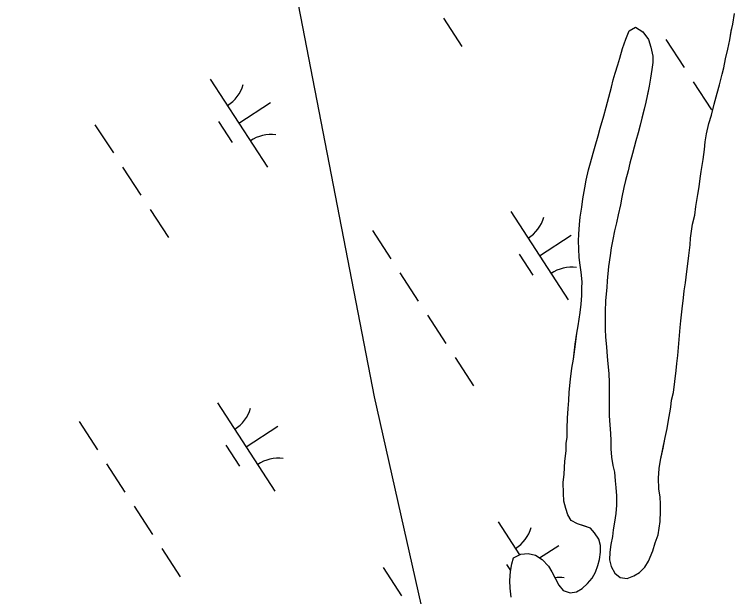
# Model space of a CAD drawing. Extents: x 3953924 to 3974542, y 193747 to 216192.
# Drawn here: x 3964721.4 to 3965063.7, y 207833.6 to 208110 of the extents above; entities that cross this region are included whole.
import ezdxf

# ---------------------------------------------------------------- set-up
doc = ezdxf.new("R2010")
doc.units = 0
for name, color, linetype in [('V-TOPO-SHOR', 7, 'Continuous'), ('V-UTIL-LINE', 7, 'Continuous'), ('V-WETL-SWMP', 7, 'Continuous')]:
    doc.layers.add(name, color=color, linetype=linetype)

msp = doc.modelspace()

# ---------------------------------------------------------------- linework, layer by layer
at = {"layer": 'V-TOPO-SHOR'}
for points in [[(3965038.7, 207970.25), (3965039.36, 207975.43), (3965039.75, 207978.84), (3965040.27, 207982.5), (3965040.94, 207987.93), (3965041.46, 207991.58), (3965041.86, 207995.5), (3965042.52, 208000.55), (3965042.78, 208003.83), (3965043.18, 208007.11), (3965043.7, 208010.39), (3965044.73, 208014.68), (3965045.26, 208018.85), (3965046.17, 208024.53), (3965046.82, 208028.18), (3965047.35, 208032.1), (3965047.74, 208035.51), (3965048.66, 208041.19), (3965049.31, 208045.86), (3965049.71, 208049.52), (3965050.36, 208053.3), (3965051.4, 208058.22), (3965052.68, 208062.26), (3965053.97, 208067.43), (3965055.38, 208072.6), (3965056.41, 208076.51), (3965057.7, 208081.68), (3965058.48, 208084.71), (3965059.38, 208089), (3965060.42, 208093.54), (3965061.32, 208097.96), (3965062.1, 208101.99), (3965062.75, 208105.4), (3965063.66, 208110.45)], [(3965011.94, 208098.33), (3965013.6, 208102.24), (3965016.64, 208103.99), (3965020.04, 208101.7), (3965022.68, 208098.15), (3965023.92, 208094.49), (3965024.78, 208090.19), (3965024.77, 208087.15), (3965024.37, 208083.87), (3965023.72, 208079.71), (3965023.07, 208075.92), (3965022.42, 208072.77), (3965021.51, 208068.35), (3965020.74, 208065.07), (3965019.58, 208060.78), (3965018.81, 208057.5), (3965017.78, 208053.72), (3965016.75, 208050.06), (3965015.2, 208044.01), (3965013.91, 208039.47), (3965013.01, 208035.81), (3965011.85, 208031.14), (3965011.08, 208027.86), (3965010.04, 208023.32), (3965009.39, 208019.66), (3965008.36, 208014.86), (3965007.58, 208011.08), (3965006.55, 208007.3), (3965005.77, 208003.13), (3965005, 207999.22), (3965004.47, 207995.56), (3965003.81, 207990.26), (3965003.15, 207983.44), (3965002.88, 207980.41), (3965002.34, 207974.23), (3965002.19, 207968.8), (3965002.16, 207963.74), (3965002.15, 207960.59), (3965002.38, 207956.8), (3965002.74, 207952.12), (3965003.09, 207947.57), (3965003.45, 207944.16), (3965003.94, 207939.48), (3965004.04, 207935.19), (3965004.02, 207930.52), (3965004, 207927.23), (3965003.98, 207922.69), (3965004.09, 207919.4), (3965004.44, 207915.11), (3965004.68, 207911.06), (3965004.79, 207907.78), (3965004.89, 207903.74), (3965005.12, 207899.82), (3965005.86, 207895.77), (3965006.6, 207892.61), (3965006.96, 207888.57), (3965007.2, 207885.41), (3965007.56, 207881.37), (3965007.54, 207877.07), (3965007.26, 207873.03), (3965006.61, 207868.87), (3965005.96, 207865.33), (3965005.57, 207862.05), (3965004.91, 207858.39), (3965004.39, 207854.73), (3965004.25, 207851.07), (3965004.99, 207847.91), (3965006.74, 207844.74), (3965009.26, 207842.71), (3965012.66, 207842.19), (3965015.7, 207843.43), (3965018.49, 207845.06), (3965021.03, 207847.58), (3965022.68, 207850.47), (3965024.86, 207855.26), (3965025.89, 207859.17), (3965027.29, 207862.95), (3965028.21, 207869.27), (3965028.49, 207874.19), (3965028.5, 207877.6), (3965028.27, 207880.76), (3965027.66, 207884.68), (3965027.56, 207889.86), (3965027.83, 207894.4), (3965028.48, 207898.44), (3965029.65, 207904.11), (3965030.68, 207909.16), (3965031.59, 207913.45), (3965032.11, 207916.48), (3965033.41, 207923.55), (3965033.68, 207926.83), (3965034.58, 207930.49), (3965035.24, 207935.79), (3965035.9, 207940.96), (3965036.17, 207944.25), (3965036.69, 207948.04), (3965037.23, 207953.72), (3965037.5, 207957.63), (3965037.77, 207961.29), (3965038.17, 207964.57), (3965038.7, 207970.25)], [(3964957.42, 207833.25), (3964956.94, 207837.54), (3964956.83, 207841.21), (3964957.11, 207845.5), (3964957.76, 207849.16), (3964958.65, 207852.06), (3964962.07, 207853.68), (3964965.61, 207854.05), (3964969.02, 207853.27), (3964972.17, 207851.23), (3964975.18, 207848.06), (3964976.81, 207845.27), (3964978.31, 207842.36), (3964980.06, 207839.07), (3964982.2, 207836.53), (3964985.48, 207835.38), (3964988.51, 207835.87), (3964991.29, 207837.5), (3964993.71, 207839.76), (3964995.99, 207842.27), (3964997.52, 207845.17), (3964998.67, 207848.32), (3964999.45, 207851.22), (3964999.97, 207854.63), (3964999.86, 207857.92), (3964999.12, 207860.82), (3964997.11, 207863.86), (3964995.1, 207866.15), (3964992.08, 207867.17), (3964989.05, 207868.2), (3964986.03, 207869.73), (3964984.4, 207872.39), (3964983.4, 207875.43), (3964982.54, 207878.97), (3964982.3, 207882.76), (3964982.2, 207887.68), (3964982.6, 207891.73), (3964983.01, 207897.91), (3964983.54, 207902.83), (3964983.69, 207906.24), (3964984.08, 207909.27), (3964984.1, 207913.44), (3964984.25, 207918.24), (3964984.53, 207922.91), (3964984.93, 207926.7), (3964985.07, 207930.61), (3964985.61, 207936.8), (3964986.27, 207942.1), (3964987.05, 207946.39), (3964987.96, 207953.46), (3964988.62, 207958.63), (3964989.27, 207962.17), (3964990.31, 207968.48), (3964990.71, 207972.39), (3964990.99, 207976.56), (3964991.13, 207979.97), (3964991.27, 207983.12), (3964990.79, 207987.67), (3964990.3, 207990.96), (3964989.82, 207994.62), (3964989.58, 207998.79), (3964989.48, 208002.58), (3964989.62, 208005.74), (3964990.02, 208010.29), (3964990.29, 208013.82), (3964991.07, 208018.49), (3964991.6, 208022.4), (3964992.51, 208027.7), (3964993.16, 208031.36), (3964994.2, 208036.28), (3964995.22, 208039.56), (3964996.51, 208044.1), (3964997.41, 208047.51), (3964998.82, 208052.3), (3964999.85, 208055.96), (3965001.52, 208061.89), (3965002.68, 208066.05), (3965003.84, 208070.71), (3965005.13, 208075.51), (3965005.9, 208078.91), (3965006.93, 208082.19), (3965008.21, 208086.1), (3965009.12, 208089.26), (3965010.4, 208093.8), (3965011.94, 208098.33)]]:
    msp.add_lwpolyline(points, dxfattribs=at)
at = {"layer": 'V-UTIL-LINE'}
msp.add_lwpolyline([(3964721.39, 208863.27), (3964738.11, 208773.07), (3964787.54, 208557.22), (3964813.3, 208429.02), (3964829.07, 208255.38), (3964892.36, 207928.46), (3964938.45, 207723.8)], dxfattribs=at)
at = {"layer": 'V-WETL-SWMP'}
for p, q in [((3964925.27, 208108.17), (3964934, 208094.76)), ((3965062.75, 208105.4), (3965063.66, 208110.45)), ((3965013.6, 208102.24), (3965016.64, 208103.99)), ((3965016.64, 208103.99), (3965020.04, 208101.7)), ((3965062.1, 208102), (3965062.75, 208105.4)), ((3965011.94, 208098.33), (3965013.6, 208102.24)), ((3965020.04, 208101.7), (3965022.67, 208098.15)), ((3965061.32, 208097.96), (3965062.1, 208102)), ((3965010.4, 208093.8), (3965011.94, 208098.33)), ((3965022.67, 208098.15), (3965023.92, 208094.49)), ((3965030.91, 208098.18), (3965039.64, 208084.78)), ((3965060.42, 208093.54), (3965061.32, 208097.96)), ((3965009.11, 208089.26), (3965010.4, 208093.8)), ((3965023.92, 208094.49), (3965024.78, 208090.19)), ((3965059.38, 208089), (3965060.42, 208093.54)), ((3965024.78, 208090.19), (3965024.77, 208087.15)), ((3965008.21, 208086.1), (3965009.11, 208089.26)), ((3965024.77, 208087.15), (3965024.37, 208083.87)), ((3965058.48, 208084.71), (3965059.38, 208089)), ((3965006.93, 208082.19), (3965008.21, 208086.1)), ((3965024.37, 208083.87), (3965023.72, 208079.71)), ((3965057.7, 208081.68), (3965058.48, 208084.71)), ((3965005.9, 208078.91), (3965006.93, 208082.19)), ((3965023.72, 208079.71), (3965023.07, 208075.92)), ((3965056.41, 208076.51), (3965057.7, 208081.68)), ((3964814.44, 208079.33), (3964841.71, 208037.43)), ((3965005.13, 208075.51), (3965005.9, 208078.91)), ((3965044, 208078.07), (3965052.73, 208064.66)), ((3965055.38, 208072.6), (3965056.41, 208076.51)), ((3965003.84, 208070.71), (3965005.13, 208075.51)), ((3965023.07, 208075.92), (3965021.51, 208068.35)), ((3965002.68, 208066.05), (3965003.84, 208070.71)), ((3965053.97, 208067.43), (3965055.38, 208072.6)), ((3964828.08, 208058.38), (3964843.16, 208068.2)), ((3965001.52, 208061.89), (3965002.68, 208066.05)), ((3965021.51, 208068.35), (3965020.74, 208065.07)), ((3965052.68, 208062.26), (3965053.97, 208067.43)), ((3965020.74, 208065.07), (3965019.58, 208060.78)), ((3964818.34, 208059.2), (3964824.88, 208049.14)), ((3964999.85, 208055.96), (3965001.52, 208061.89)), ((3965019.58, 208060.78), (3965018.81, 208057.5)), ((3965051.4, 208058.22), (3965052.68, 208062.26)), ((3964759.68, 208057.65), (3964768.41, 208044.24)), ((3964998.82, 208052.3), (3964999.85, 208055.96)), ((3965018.81, 208057.5), (3965017.78, 208053.72)), ((3965050.36, 208053.3), (3965051.4, 208058.22)), ((3965017.78, 208053.72), (3965016.75, 208050.06)), ((3965049.71, 208049.52), (3965050.36, 208053.3)), ((3964997.41, 208047.51), (3964998.82, 208052.3)), ((3965016.75, 208050.06), (3965015.2, 208044.01)), ((3965049.31, 208045.86), (3965049.71, 208049.52)), ((3964996.51, 208044.1), (3964997.41, 208047.51)), ((3965048.66, 208041.19), (3965049.31, 208045.86)), ((3964995.22, 208039.56), (3964996.51, 208044.1)), ((3965015.2, 208044.01), (3965013.91, 208039.47)), ((3964994.2, 208036.28), (3964995.22, 208039.56)), ((3965013.91, 208039.47), (3965013.01, 208035.81)), ((3965047.74, 208035.51), (3965048.66, 208041.19)), ((3964772.77, 208037.54), (3964781.5, 208024.13)), ((3964993.16, 208031.36), (3964994.2, 208036.28)), ((3965013.01, 208035.81), (3965011.85, 208031.14)), ((3965047.35, 208032.1), (3965047.74, 208035.51)), ((3965046.82, 208028.19), (3965047.35, 208032.1)), ((3964992.51, 208027.7), (3964993.16, 208031.36)), ((3965011.85, 208031.14), (3965011.08, 208027.86)), ((3964991.6, 208022.4), (3964992.51, 208027.7)), ((3965011.08, 208027.86), (3965010.04, 208023.32)), ((3965046.17, 208024.53), (3965046.82, 208028.19)), ((3964991.07, 208018.49), (3964991.6, 208022.4)), ((3965010.04, 208023.32), (3965009.39, 208019.66)), ((3965045.26, 208018.85), (3965046.17, 208024.53)), ((3964990.29, 208013.82), (3964991.07, 208018.49)), ((3965009.39, 208019.66), (3965008.36, 208014.87)), ((3965044.73, 208014.68), (3965045.26, 208018.85)), ((3964785.87, 208017.43), (3964794.6, 208004.02)), ((3964957.33, 208016.37), (3964984.6, 207974.47)), ((3965008.36, 208014.87), (3965007.58, 208011.08)), ((3965043.7, 208010.39), (3965044.73, 208014.68)), ((3964990.02, 208010.29), (3964990.29, 208013.82)), ((3964989.62, 208005.74), (3964990.02, 208010.29)), ((3965007.58, 208011.08), (3965006.55, 208007.3)), ((3965043.18, 208007.11), (3965043.7, 208010.39)), ((3964891.51, 208007.44), (3964900.24, 207994.03)), ((3964970.97, 207995.42), (3964986.05, 208005.24)), ((3964989.48, 208002.58), (3964989.62, 208005.74)), ((3965006.55, 208007.3), (3965005.77, 208003.13)), ((3965042.78, 208003.83), (3965043.18, 208007.11)), ((3964989.58, 207998.79), (3964989.48, 208002.58)), ((3965005.77, 208003.13), (3965005, 207999.22)), ((3965042.52, 208000.55), (3965042.78, 208003.83)), ((3964989.82, 207994.62), (3964989.58, 207998.79)), ((3965005, 207999.22), (3965004.47, 207995.56)), ((3965041.86, 207995.5), (3965042.52, 208000.55)), ((3964961.23, 207996.24), (3964967.77, 207986.18)), ((3964990.3, 207990.96), (3964989.82, 207994.62)), ((3965004.47, 207995.56), (3965003.81, 207990.26)), ((3965041.46, 207991.58), (3965041.86, 207995.5)), ((3964990.79, 207987.67), (3964990.3, 207990.96)), ((3965040.94, 207987.93), (3965041.46, 207991.58)), ((3964904.6, 207987.33), (3964913.33, 207973.92)), ((3964991.27, 207983.12), (3964990.79, 207987.67)), ((3965003.81, 207990.26), (3965003.15, 207983.44)), ((3965040.28, 207982.5), (3965040.94, 207987.93)), ((3964991.13, 207979.97), (3964991.27, 207983.12)), ((3965003.15, 207983.44), (3965002.88, 207980.41)), ((3965039.75, 207978.84), (3965040.28, 207982.5)), ((3964990.99, 207976.56), (3964991.13, 207979.97)), ((3965002.88, 207980.41), (3965002.34, 207974.23)), ((3965039.36, 207975.43), (3965039.75, 207978.84)), ((3964990.71, 207972.39), (3964990.99, 207976.56)), ((3965002.34, 207974.23), (3965002.19, 207968.8)), ((3965038.7, 207970.25), (3965039.36, 207975.43)), ((3964990.31, 207968.48), (3964990.71, 207972.39)), ((3965038.17, 207964.57), (3965038.7, 207970.25)), ((3964917.69, 207967.21), (3964926.42, 207953.8)), ((3964989.27, 207962.17), (3964990.31, 207968.48)), ((3965002.19, 207968.8), (3965002.15, 207960.59)), ((3965037.77, 207961.29), (3965038.17, 207964.57)), ((3964988.62, 207958.63), (3964989.27, 207962.17)), ((3965002.15, 207960.59), (3965002.38, 207956.8)), ((3965037.5, 207957.63), (3965037.77, 207961.29)), ((3964987.97, 207953.46), (3964988.62, 207958.63)), ((3965002.38, 207956.8), (3965002.74, 207952.12)), ((3965037.23, 207953.71), (3965037.5, 207957.63)), ((3964987.05, 207946.39), (3964987.97, 207953.46)), ((3965036.69, 207948.03), (3965037.23, 207953.71)), ((3965002.74, 207952.12), (3965003.09, 207947.57)), ((3964930.79, 207947.1), (3964939.51, 207933.69)), ((3964986.27, 207942.1), (3964987.05, 207946.39)), ((3965003.09, 207947.57), (3965003.45, 207944.16)), ((3965036.17, 207944.25), (3965036.69, 207948.03)), ((3965003.45, 207944.16), (3965003.94, 207939.49)), ((3965035.9, 207940.96), (3965036.17, 207944.25)), ((3964985.61, 207936.8), (3964986.27, 207942.1)), ((3965003.94, 207939.49), (3965004.04, 207935.19)), ((3965035.24, 207935.79), (3965035.9, 207940.96)), ((3964985.07, 207930.61), (3964985.61, 207936.8)), ((3965004.04, 207935.19), (3965003.98, 207922.69)), ((3965034.58, 207930.49), (3965035.24, 207935.79)), ((3964984.93, 207926.7), (3964985.07, 207930.61)), ((3965033.68, 207926.83), (3965034.58, 207930.49)), ((3964984.53, 207922.91), (3964984.93, 207926.7)), ((3965033.41, 207923.55), (3965033.68, 207926.83)), ((3964817.92, 207925.63), (3964845.2, 207883.72)), ((3964984.25, 207918.24), (3964984.53, 207922.91)), ((3965003.98, 207922.69), (3965004.09, 207919.4)), ((3965032.11, 207916.48), (3965033.41, 207923.55)), ((3965004.09, 207919.4), (3965004.44, 207915.11)), ((3964752.1, 207916.7), (3964760.83, 207903.29)), ((3964984.1, 207913.44), (3964984.25, 207918.24)), ((3965031.59, 207913.45), (3965032.11, 207916.48)), ((3964831.56, 207904.68), (3964846.65, 207914.5)), ((3964984.08, 207909.27), (3964984.1, 207913.44)), ((3965004.44, 207915.11), (3965004.68, 207911.06)), ((3965030.69, 207909.16), (3965031.59, 207913.45)), ((3964983.69, 207906.24), (3964984.08, 207909.27)), ((3965004.68, 207911.06), (3965004.79, 207907.78)), ((3965028.48, 207898.44), (3965030.69, 207909.16)), ((3964821.82, 207905.49), (3964828.37, 207895.44)), ((3964983.54, 207902.83), (3964983.69, 207906.24)), ((3965004.79, 207907.78), (3965004.89, 207903.74)), ((3964983.01, 207897.91), (3964983.54, 207902.83)), ((3965004.89, 207903.74), (3965005.12, 207899.82)), ((3965005.12, 207899.82), (3965005.86, 207895.77)), ((3965027.83, 207894.4), (3965028.48, 207898.44)), ((3964765.2, 207896.58), (3964773.92, 207883.17)), ((3964982.6, 207891.72), (3964983.01, 207897.91)), ((3965005.86, 207895.77), (3965006.6, 207892.61)), ((3964982.2, 207887.68), (3964982.6, 207891.72)), ((3965006.6, 207892.61), (3965006.96, 207888.57)), ((3965027.56, 207889.86), (3965027.83, 207894.4)), ((3965006.96, 207888.57), (3965007.2, 207885.41)), ((3965027.66, 207884.68), (3965027.56, 207889.86)), ((3964982.3, 207882.76), (3964982.2, 207887.68)), ((3965007.2, 207885.41), (3965007.56, 207881.37)), ((3965028.27, 207880.76), (3965027.66, 207884.68)), ((3964982.54, 207878.97), (3964982.3, 207882.76)), ((3965007.56, 207881.37), (3965007.54, 207877.07)), ((3964983.4, 207875.43), (3964982.54, 207878.97)), ((3965028.5, 207877.6), (3965028.27, 207880.76)), ((3964778.29, 207876.47), (3964787.02, 207863.06)), ((3964984.4, 207872.39), (3964983.4, 207875.43)), ((3965007.54, 207877.07), (3965007.26, 207873.03)), ((3965028.49, 207874.19), (3965028.5, 207877.6)), ((3964986.03, 207869.73), (3964984.4, 207872.39)), ((3965007.26, 207873.03), (3965006.61, 207868.87)), ((3965028.21, 207869.26), (3965028.49, 207874.19)), ((3964951.34, 207869.01), (3964961.5, 207853.41)), ((3964989.05, 207868.2), (3964986.03, 207869.73)), ((3964995.1, 207866.15), (3964989.05, 207868.2)), ((3965006.61, 207868.87), (3965005.96, 207865.33)), ((3965027.29, 207862.95), (3965028.21, 207869.26)), ((3964997.11, 207863.86), (3964995.1, 207866.15)), ((3965005.96, 207865.33), (3965005.56, 207862.05)), ((3964999.12, 207860.82), (3964997.11, 207863.86)), ((3964999.86, 207857.91), (3964999.12, 207860.82)), ((3965005.56, 207862.05), (3965004.92, 207858.39)), ((3965025.89, 207859.17), (3965027.29, 207862.95)), ((3964971.01, 207851.98), (3964980.07, 207857.88)), ((3964999.97, 207854.63), (3964999.86, 207857.91)), ((3965004.92, 207858.39), (3965004.39, 207854.73)), ((3965024.85, 207855.26), (3965025.89, 207859.17)), ((3964791.38, 207856.35), (3964800.11, 207842.94)), ((3964962.07, 207853.68), (3964965.61, 207854.05)), ((3964965.61, 207854.05), (3964969.02, 207853.27)), ((3964999.45, 207851.22), (3964999.97, 207854.63)), ((3965004.39, 207854.73), (3965004.25, 207851.07)), ((3965022.68, 207850.47), (3965024.85, 207855.26)), ((3964957.76, 207849.16), (3964958.66, 207852.06)), ((3964958.66, 207852.06), (3964962.07, 207853.68)), ((3964969.02, 207853.27), (3964972.17, 207851.23)), ((3964972.17, 207851.23), (3964975.18, 207848.06)), ((3964998.68, 207848.32), (3964999.45, 207851.22)), ((3965004.25, 207851.07), (3965004.99, 207847.91)), ((3965021.03, 207847.58), (3965022.68, 207850.47)), ((3964896.59, 207847.33), (3964905.32, 207833.92)), ((3964955.24, 207848.88), (3964957.18, 207845.9)), ((3964957.11, 207845.5), (3964957.76, 207849.16)), ((3964975.18, 207848.06), (3964976.81, 207845.27)), ((3964997.52, 207845.17), (3964998.68, 207848.32)), ((3965004.99, 207847.91), (3965006.74, 207844.74)), ((3965018.49, 207845.06), (3965021.03, 207847.58)), ((3964956.83, 207841.21), (3964957.11, 207845.5)), ((3964976.81, 207845.27), (3964978.31, 207842.36)), ((3964995.99, 207842.27), (3964997.52, 207845.17)), ((3965006.74, 207844.74), (3965009.26, 207842.71)), ((3965015.7, 207843.43), (3965018.49, 207845.06)), ((3964956.94, 207837.54), (3964956.83, 207841.21)), ((3964978.31, 207842.36), (3964980.06, 207839.07)), ((3964993.71, 207839.76), (3964995.99, 207842.27)), ((3965009.26, 207842.71), (3965012.66, 207842.19)), ((3965012.66, 207842.19), (3965015.7, 207843.43)), ((3964957.42, 207833.25), (3964956.94, 207837.54)), ((3964980.06, 207839.07), (3964982.2, 207836.53)), ((3964988.51, 207835.87), (3964991.29, 207837.5)), ((3964991.29, 207837.5), (3964993.71, 207839.76)), ((3964982.2, 207836.53), (3964985.47, 207835.38)), ((3964985.47, 207835.38), (3964988.51, 207835.87))]:
    msp.add_line(p, q, dxfattribs=at)
for centre, start, end in [((3964813.21, 208081.66), 302.2901, 343.8338), ((3964843.34, 208035.36), 82.2901, 123.8337), ((3964956.1, 208018.7), 302.2901, 343.8338), ((3964986.23, 207972.4), 82.2901, 123.8337), ((3964816.69, 207927.95), 302.2901, 343.8338), ((3964846.83, 207881.66), 82.2901, 123.8337), ((3964950.11, 207871.34), 302.2901, 343.8338), ((3964980.25, 207825.04), 82.2901, 96.6292)]:
    msp.add_arc(centre, 17.62, start, end, dxfattribs=at)

doc.saveas('drawing.dxf')
